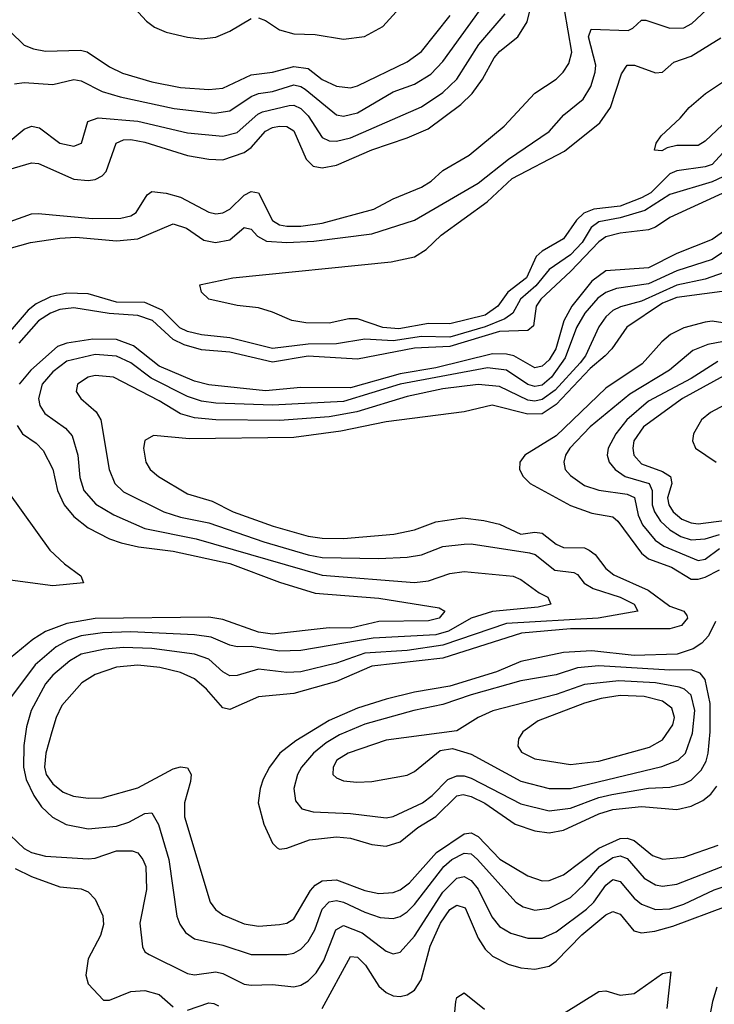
# Model space of a CAD drawing. Header units: inches. Extents: x 1305375 to 1407406, y 744550 to 841633.
# Tile 478 of 509: x 1386857 to 1388816, y 831762 to 834538. Entities that reach past the tile are written whole.
import ezdxf

# ---------------------------------------------------------------- set-up
doc = ezdxf.new("R2010")
doc.units = ezdxf.units.IN
doc.header["$MEASUREMENT"] = 0
doc.layers.add('B3883', color=7, linetype='Continuous')

msp = doc.modelspace()

# ---------------------------------------------------------------- linework, layer by layer
at = {"layer": 'B3883', "color": 5}
for points, elevation in [([(1386810, 834110.7), (1386890, 834134.5), (1386910, 834132.1), (1387010, 834088.5), (1387050, 834084.6), (1387070, 834087.7), (1387090, 834098.1), (1387100.4, 834110), (1387128.6, 834190), (1387150, 834199), (1387170, 834199.9), (1387210, 834192.3), (1387330, 834155.1), (1387390, 834144.9), (1387430, 834143.2), (1387490, 834163.5), (1387510, 834177.9), (1387550, 834223.5), (1387570, 834233.7), (1387590, 834237.3), (1387610, 834236.3), (1387630, 834224.9), (1387665.1, 834145.1), (1387684.6, 834124.6), (1387710, 834119.9), (1387750, 834127.7), (1387850, 834170.7), (1387950, 834204.7), (1388008.6, 834230), (1388101.1, 834298.9), (1388133, 834330), (1388161.9, 834370), (1388194.7, 834430), (1388210.9, 834449.1), (1388261.6, 834490), (1388288.2, 834531.8), (1388302.5, 834590)], 1320), ([(1386842.6, 834357.4), (1386870, 834360.4), (1386950, 834355.4), (1387010, 834369.1), (1387030, 834365.2), (1387090, 834335), (1387140.3, 834320.3), (1387292.8, 834287.2), (1387405.9, 834274.1), (1387450, 834281.1), (1387510, 834321.6), (1387530, 834329.8), (1387570, 834335.7), (1387630, 834354.7), (1387650, 834349.8), (1387661.7, 834341.7), (1387750, 834269.7), (1387770, 834265.5), (1387810, 834274.9), (1387910, 834334.6), (1387970, 834355.7), (1388016, 834384), (1388050, 834420.4), (1388173, 834590)], 1360), ([(1386730, 833865.4), (1386887, 833910), (1386970, 833922.3), (1387015, 833925), (1387130, 833914.8), (1387190, 833919.7), (1387290, 833961.9), (1387326.9, 833950), (1387376.7, 833916.7), (1387409.6, 833909.7), (1387450, 833916.9), (1387490, 833952.2), (1387510, 833947.2), (1387527.2, 833927.2), (1387553.1, 833913.1), (1387610, 833909.4), (1387686.5, 833913.5), (1387850, 833934.5), (1387970, 833972.3), (1388150, 834076.9), (1388234.9, 834145.1), (1388350, 834222.3), (1388391.4, 834270), (1388446, 834314), (1388467.8, 834350), (1388479.9, 834390), (1388481.3, 834410), (1388460.9, 834490), (1388468.4, 834511.6), (1388572.6, 834507.4), (1388586.4, 834513.6), (1388610, 834536.6), (1388623, 834537), (1388690, 834513.6), (1388730, 834514.5), (1388752.4, 834527.6), (1388794.1, 834565.9)], 1260), ([(1386830, 833969.3), (1386889.9, 833990.1), (1386909, 833991), (1387062.3, 833977.7), (1387142.1, 833977.9), (1387170, 833984.9), (1387185.6, 833994.4), (1387216.3, 834043.7), (1387230, 834053.7), (1387270, 834048.7), (1387310, 834037.2), (1387390, 833995.3), (1387410, 833990.5), (1387430, 833993.1), (1387450, 834003.7), (1387490, 834042.9), (1387510, 834053.8), (1387530, 834050.1), (1387570, 833971.3), (1387590, 833959.7), (1387610, 833955.3), (1387650, 833955.4), (1387710, 833964), (1387855.9, 834004.1), (1387910, 834033.1), (1387990, 834065.4), (1388017.2, 834082.8), (1388050, 834112.3), (1388124, 834156), (1388222.7, 834237.3), (1388309.6, 834330.4), (1388369.6, 834370.4), (1388389.9, 834390), (1388405.6, 834414.4), (1388413.5, 834446.5), (1388393.6, 834566.4)], 1280), ([(1387170, 834581.7), (1387214.2, 834534.2), (1387236.7, 834516.7), (1387270, 834502.7), (1387330, 834488.5), (1387370, 834483.9), (1387410, 834488.9), (1387450, 834505.5), (1387510, 834540.9)], 1420), ([(1387530, 834542.8), (1387550, 834536), (1387590, 834509.4), (1387630, 834498.1), (1387690, 834495.8), (1387770, 834483.1), (1387829.2, 834490.8), (1387880.9, 834519.1), (1387928.4, 834570)], 1420), ([(1386830, 834196.6), (1386870, 834228.8), (1386890, 834237.9), (1386913.1, 834233.1), (1386970, 834189.6), (1387010, 834180.9), (1387031.4, 834190), (1387049, 834251), (1387078.6, 834261.4), (1387190, 834251.8), (1387330, 834219.3), (1387430, 834209.1), (1387470, 834220.2), (1387528.5, 834271.5), (1387541.8, 834278.2), (1387616.4, 834296.4), (1387630, 834296.8), (1387650, 834287.6), (1387670, 834266.4), (1387710, 834205.3), (1387730, 834196.3), (1387750, 834195.5), (1387790, 834204.9), (1387990, 834292.3), (1388050, 834332.3), (1388089.5, 834370), (1388152, 834468.1), (1388226, 834554)], 1340), ([(1386830, 834504.3), (1386870, 834466.4), (1386895.8, 834455.8), (1386930, 834449.6), (1387028.1, 834451.9), (1387047.6, 834447.6), (1387110, 834404.6), (1387146.9, 834386.9), (1387230, 834362.3), (1387310, 834346.9), (1387390, 834341.4), (1387430, 834345.2), (1387510, 834382.2), (1387570, 834389.5), (1387630, 834406.1), (1387670, 834400.1), (1387710, 834369.7), (1387750, 834350.5), (1387790, 834346.1), (1387810, 834351.6), (1387950, 834418.8), (1387990, 834447.8), (1388071.3, 834550)], 1380), ([(1388838.4, 834241.5), (1388790, 834195.4), (1388770, 834183.2), (1388710, 834182.8), (1388683.2, 834176.8), (1388667.9, 834167.9), (1388647.3, 834170), (1388651.8, 834190), (1388666, 834210), (1388719.8, 834260.2), (1388744.7, 834290), (1388791.2, 834330), (1389061.3, 834510)], 1220), ([(1388850, 834173.4), (1388810, 834129.7), (1388790, 834122.7), (1388710, 834111.9), (1388690, 834103.3), (1388637.1, 834050), (1388610, 834035.2), (1388550, 834012), (1388476.1, 834003.9), (1388447.8, 833992.2), (1388427.2, 833972.8), (1388390, 833920.1), (1388330, 833885.2), (1388313.3, 833870), (1388286.4, 833810), (1388233.4, 833770), (1388205.1, 833730), (1388170, 833705), (1388070, 833679.9), (1388010, 833681.4), (1387926.2, 833666.2), (1387880.7, 833670), (1387810, 833694.8), (1387785.5, 833694.5), (1387730, 833682.3), (1387663.6, 833683.6), (1387624, 833690), (1387570, 833713.6), (1387530, 833725.2), (1387470, 833731.8), (1387390, 833749.7), (1387369.2, 833770), (1387365.2, 833790), (1387368.5, 833791.5), (1387458, 833810), (1387904.7, 833855.3), (1387970.4, 833869.6), (1388003.5, 833890), (1388045.6, 833930), (1388175.3, 834024.7), (1388245.8, 834090), (1388393.2, 834166.8), (1388492.7, 834247.3), (1388523.2, 834290), (1388554.4, 834385.6), (1388570, 834409.3), (1388590.6, 834409.4), (1388650, 834388.2), (1388669.9, 834390.1), (1388701.6, 834418.4), (1388750, 834435.3), (1388833.7, 834486.3)], 1240), ([(1388870, 834108.8), (1388810, 834081), (1388690, 834044.9), (1388619.8, 834000.2), (1388550, 833979.1), (1388490, 833967.8), (1388468.4, 833951.6), (1388442.7, 833910), (1388410, 833875.2), (1388350, 833833.4), (1388312.4, 833787.6), (1388269.2, 833750), (1388247.6, 833710), (1388225.1, 833694.9), (1388170, 833671.9), (1388070, 833643.2), (1387990, 833645), (1387910, 833632.2), (1387830, 833637), (1387750, 833624), (1387670, 833622.9), (1387570, 833610.8), (1387450, 833640.7), (1387370, 833649.1), (1387330, 833658.4), (1387309, 833669), (1387258.5, 833718.5), (1387210, 833740.6), (1387130, 833741), (1387050, 833765), (1386990, 833766.4), (1386943.9, 833756.1), (1386903.7, 833736.3), (1386881.1, 833718.9), (1386830, 833659.7)], 1260), ([(1388850, 834053.6), (1388690, 833979.9), (1388650, 833952.9), (1388630, 833945.1), (1388550, 833936.1), (1388510, 833925.5), (1388490, 833911.1), (1388410, 833827.5), (1388326.9, 833750), (1388313.8, 833730), (1388305.5, 833674.5), (1388290, 833662), (1388210, 833658.8), (1388070, 833616.9), (1387970, 833611.8), (1387810, 833581), (1387670, 833589), (1387570, 833571.8), (1387450, 833600.1), (1387370, 833607.5), (1387321.2, 833621.2), (1387290, 833636.5), (1387231.4, 833690), (1387190, 833704.2), (1387109.4, 833709.4), (1387010, 833725.9), (1386970, 833720.6), (1386943.8, 833710), (1386910, 833688.5), (1386854.2, 833625.8)], 1280), ([(1388870, 833960.2), (1388810, 833917.7), (1388710, 833878.2), (1388630, 833838.6), (1388509.6, 833830), (1388470, 833801.1), (1388413.7, 833730), (1388391.4, 833688.6), (1388369.1, 833610), (1388350, 833579.1), (1388330, 833561.3), (1388310, 833556.7), (1388250, 833590.2), (1388230, 833595), (1388190, 833595.6), (1388030, 833556), (1387930, 833539.3), (1387790, 833500.1), (1387650, 833500.6), (1387550, 833491.9), (1387390, 833508.2), (1387350, 833518.3), (1387250, 833561.3), (1387178.1, 833618.1), (1387130, 833636.6), (1387063.1, 833636.9), (1386990, 833626.1), (1386963.3, 833616.7), (1386888.6, 833550), (1386855.6, 833510)], 1320), ([(1388870, 833901.7), (1388810, 833861.3), (1388710, 833830), (1388630, 833793.5), (1388540.2, 833779.8), (1388510, 833769), (1388487.5, 833752.5), (1388450.6, 833710), (1388427.5, 833670), (1388395.4, 833584.6), (1388356.3, 833530), (1388330, 833507), (1388310, 833503.3), (1388290, 833509.7), (1388229.8, 833549.8), (1388176.3, 833556.3), (1387930, 833510.6), (1387770, 833461.6), (1387570, 833451.2), (1387410, 833457), (1387370, 833462.4), (1387330, 833475.5), (1387227.4, 833527.4), (1387170, 833570.2), (1387130, 833589.6), (1387070, 833594.2), (1386990, 833574.9), (1386950, 833544.7), (1386920.1, 833510), (1386910.1, 833470.1), (1386914, 833450), (1386927.8, 833427.8), (1386986.6, 833386.6), (1387004.9, 833364.9), (1387020.9, 833310), (1387026.7, 833246.7), (1387037.8, 833210), (1387071.7, 833171.7), (1387122.1, 833142.1), (1387210, 833103.6), (1387354.4, 833074.4), (1387710, 832972), (1387970, 832951.1), (1388010, 832956), (1388070, 832976.5), (1388110, 832982.1), (1388248.6, 832968.6), (1388270, 832959.9), (1388322, 832922), (1388346, 832910), (1388354.9, 832890), (1388318.7, 832881.3), (1388190, 832868.9), (1388130, 832850.9), (1388066.1, 832813.9), (1388030, 832803), (1387853.6, 832793.6), (1387650, 832759.5), (1387590, 832757.8), (1387510, 832770.2), (1387470, 832769.9), (1387450, 832774), (1387396.7, 832796.7), (1387350, 832803.1), (1387170, 832811.8), (1387090.9, 832809.1), (1387030, 832800.4), (1386992.4, 832787.6), (1386959.6, 832770), (1386901, 832719), (1386834.2, 832630)], 1340), ([(1388910, 833848.4), (1388790, 833805.9), (1388709.7, 833789.7), (1388610, 833744.3), (1388551.3, 833728.7), (1388530, 833717.5), (1388510, 833699.7), (1388490, 833671.6), (1388452.6, 833590), (1388437.3, 833570), (1388366.7, 833493.3), (1388330, 833466.6), (1388310, 833462.5), (1388290, 833465.4), (1388210, 833503.7), (1388150, 833509.1), (1388050, 833496.8), (1387950, 833475.6), (1387807.4, 833432.6), (1387730, 833417.8), (1387590, 833407.9), (1387410, 833410), (1387350, 833415), (1387310, 833426.5), (1387250, 833463), (1387121.7, 833530), (1387070, 833534.5), (1387050, 833529.9), (1387019.8, 833510), (1387015.8, 833490), (1387029.3, 833470), (1387072.6, 833432.6), (1387085.7, 833410), (1387109.1, 833270), (1387124.8, 833230), (1387150, 833206.5), (1387263, 833150), (1387310, 833135.3), (1387390, 833119.2), (1387545.9, 833065.9), (1387670, 833028.6), (1387710, 833021.3), (1387870, 833018.6), (1387950, 833022.7), (1387990, 833028.6), (1388050, 833052.3), (1388110, 833059.3), (1388130, 833059.7), (1388294.4, 833034.4), (1388310.7, 833030), (1388366.1, 832986.1), (1388419.2, 832979.2), (1388430, 832973.7), (1388449.2, 832949.2), (1388473.8, 832933.8), (1388550.2, 832910), (1388590.1, 832890), (1388599.6, 832870), (1388488.4, 832850), (1388230, 832835.7), (1388050, 832774), (1387950, 832759.7), (1387830, 832751.7), (1387750, 832723.3), (1387650, 832699.2), (1387610, 832697.4), (1387530, 832706.4), (1387470, 832688.6), (1387450, 832687.6), (1387430, 832699.4), (1387390, 832734.7), (1387350, 832748.7), (1387230, 832764.6), (1387150, 832767.6), (1387096.7, 832763.3), (1387030, 832748.9), (1386998.6, 832730), (1386950.6, 832690), (1386930, 832665.6), (1386889.7, 832590), (1386875.8, 832544.2), (1386868.3, 832491.7), (1386868.1, 832430), (1386875.5, 832395.5), (1386896.9, 832350), (1386918.9, 832318.9), (1386949.7, 832289.7), (1386988.4, 832268.4), (1387050, 832256.4), (1387130, 832263.8), (1387164.3, 832275.7), (1387210, 832299.4), (1387230, 832301.7), (1387248.4, 832268.5), (1387277.4, 832170), (1387300.4, 832010), (1387308.1, 831988.1), (1387324.6, 831964.6), (1387350, 831946.5), (1387430, 831928.9), (1387510, 831902.2), (1387610, 831902.1), (1387630, 831905.7), (1387650, 831917.1), (1387670, 831938.9), (1387688.8, 831971.2), (1387709.6, 832030.4), (1387729.3, 832050.7), (1387750, 832054.3), (1387770, 832049.4), (1387830, 832021.1), (1387873.6, 832006.4), (1387910, 832003.8), (1387930, 832009.7), (1387950, 832022.2), (1387970, 832043.1), (1388052.7, 832150), (1388075.5, 832170), (1388110, 832188.3), (1388130, 832185.8), (1388148.2, 832170), (1388255.9, 832050), (1388276.6, 832036.6), (1388310, 832027), (1388350, 832032.5), (1388410, 832063.2), (1388450, 832100.5), (1388491.9, 832150), (1388530, 832175.9), (1388550, 832180.2), (1388570, 832172.8), (1388617.8, 832117.8), (1388650, 832099), (1388670, 832094.8), (1388710, 832100.2), (1388850, 832155)], 1360), ([(1388930, 833784), (1388710, 833754.8), (1388670, 833739), (1388568.6, 833671.4), (1388526.7, 833610), (1388508.1, 833590), (1388465.8, 833554.2), (1388370, 833452.8), (1388330, 833426.4), (1388290, 833425.9), (1388189.2, 833450.8), (1388110, 833432), (1387890, 833404.2), (1387762.1, 833377.9), (1387630, 833360.2), (1387336, 833356), (1387234.2, 833365.8), (1387210, 833351.2), (1387206.1, 833330), (1387213.1, 833290), (1387224.8, 833270), (1387248.3, 833250), (1387330, 833201.3), (1387400, 833180), (1387458.5, 833150), (1387572, 833110), (1387670, 833081.7), (1387710, 833075.9), (1387770, 833074.9), (1387912.3, 833087.7), (1387970, 833099.5), (1388030, 833121.6), (1388107, 833133), (1388166, 833126), (1388210, 833115.5), (1388270, 833087.3), (1388310, 833092.6), (1388330, 833090.4), (1388370, 833059), (1388390, 833049.8), (1388450, 833048.5), (1388462.6, 833042.6), (1388479.6, 833030), (1388510, 832990.5), (1388532.2, 832972.2), (1388629, 832929), (1388690, 832884.5), (1388730.2, 832870), (1388737.9, 832857.9), (1388739.7, 832850), (1388723.4, 832830), (1388690, 832820.1), (1388410, 832820.3), (1388272.1, 832807.9), (1388050, 832737.5), (1387850, 832714.9), (1387750, 832671.5), (1387630, 832637.6), (1387530, 832629), (1387450, 832592.7), (1387430, 832597.4), (1387383.6, 832650), (1387350, 832679), (1387310, 832697.4), (1387251.8, 832711.8), (1387190, 832718.3), (1387130, 832712.2), (1387070, 832691.6), (1387032.2, 832667.8), (1386976.1, 832603.9), (1386959.6, 832570), (1386947.4, 832530), (1386931.1, 832470), (1386927.1, 832430), (1386932.1, 832410), (1386950, 832382.9), (1386979.7, 832359.7), (1387008.3, 832348.3), (1387050, 832342.6), (1387090, 832344.2), (1387190, 832371.6), (1387290, 832425.6), (1387310, 832431.6), (1387330, 832428.2), (1387340.1, 832410), (1387338.6, 832390), (1387321.6, 832330), (1387321.3, 832290), (1387394.4, 832050), (1387408.7, 832028.8), (1387430, 832013.9), (1387490, 831988.8), (1387530, 831981.9), (1387590, 831986.4), (1387610, 831990.5), (1387630, 832002.6), (1387677.3, 832082.7), (1387690, 832097.4), (1387710.2, 832109.8), (1387750, 832112.6), (1387830, 832082.5), (1387870, 832074.2), (1387910, 832076.7), (1387930, 832084.2), (1387956.1, 832103.9), (1388032.8, 832190), (1388110, 832242.8), (1388130, 832245.4), (1388150, 832234.6), (1388211, 832171), (1388290, 832124.2), (1388330, 832109.7), (1388350, 832110.4), (1388390, 832126.3), (1388490, 832201.8), (1388550, 832228.9), (1388570, 832230), (1388590, 832224), (1388641.6, 832181.6), (1388670.8, 832170.8), (1388730, 832176.4), (1388826.8, 832210)], 1380), ([(1388870, 833678.4), (1388810, 833687.5), (1388790, 833684.9), (1388730, 833668.6), (1388691.9, 833650), (1388667.7, 833630), (1388612.3, 833567.7), (1388510, 833498.6), (1388370, 833364.7), (1388281.4, 833310), (1388267.1, 833290), (1388266.4, 833270), (1388276.3, 833250), (1388296.6, 833230), (1388410, 833168.2), (1388470, 833146.5), (1388530, 833136.3), (1388543.7, 833123.7), (1388610, 833033.8), (1388630, 833017.6), (1388694.7, 832994.7), (1388750, 832960.3), (1388770, 832960), (1388790, 832966.2), (1388830, 832986.3)], 1420), ([(1388910, 833643.7), (1388797.8, 833622.2), (1388755, 833605), (1388689.6, 833550), (1388577.5, 833482.5), (1388465.7, 833390), (1388408.3, 833330), (1388396.3, 833310), (1388391.2, 833290), (1388395.4, 833270), (1388410, 833252.3), (1388450, 833224.9), (1388490, 833210.9), (1388570, 833200.5), (1388590.8, 833190.8), (1388601, 833141), (1388613.2, 833113.2), (1388648.9, 833070), (1388673.2, 833053.2), (1388770, 833012.6), (1388790, 833016.6), (1388830, 833046.6)], 1440), ([(1388948.4, 833591.6), (1388726.4, 833470), (1388615.9, 833390), (1388589.2, 833350), (1388585.6, 833330), (1388589, 833310), (1388610, 833285.3), (1388670, 833264.1), (1388692.1, 833250), (1388696.2, 833230), (1388684, 833190), (1388687.4, 833170), (1388700.1, 833150), (1388724.6, 833130), (1388750, 833119.2), (1388770, 833116.2), (1388850, 833126.5)], 1480), ([(1388825.8, 833574.2), (1388750, 833525.8), (1388630, 833462.2), (1388569.4, 833410), (1388537.9, 833370), (1388516.3, 833330), (1388513.3, 833310), (1388518.8, 833290), (1388535.8, 833270), (1388564.6, 833250), (1388632.3, 833230), (1388640.4, 833210), (1388640.2, 833170), (1388646.8, 833150), (1388663.6, 833123.6), (1388690, 833099.1), (1388720.9, 833080.9), (1388750, 833071.5), (1388790, 833074.5), (1388830, 833086.6)], 1460), ([(1388886.1, 833473.9), (1388804.7, 833430), (1388779.4, 833410), (1388756.6, 833370), (1388754.5, 833350), (1388763, 833330), (1388821.3, 833290)], 1520), ([(1386850, 833393.8), (1386864.5, 833370), (1386903.5, 833343.5), (1386923.4, 833323.4), (1386950, 833270.3), (1386963.6, 833210), (1386982.5, 833170), (1387010, 833137.3), (1387050, 833105.2), (1387110, 833073.9), (1387143.2, 833063.2), (1387192, 833052), (1387290, 833038.9), (1387450, 833004.5), (1387590, 832951.7), (1387690, 832920.7), (1387870, 832906.6), (1388040, 832880), (1388055.8, 832870), (1388040.2, 832850), (1388010, 832842.6), (1387870, 832841.2), (1387790, 832822.1), (1387730, 832822.8), (1387570, 832804.9), (1387530, 832810.8), (1387430, 832846.8), (1387390, 832853.4), (1387070, 832849.3), (1386990, 832835), (1386930, 832813), (1386894.3, 832790), (1386830, 832737.2)], 1320), ([(1386825.2, 833205.2), (1386942.4, 833042.4), (1386983.6, 833003.6), (1387029, 832970), (1387037.3, 832950), (1386950, 832941.3), (1386830, 832957.9)], 1280), ([(1388819.3, 832840.7), (1388799.1, 832800.9), (1388780.2, 832779.8), (1388756.1, 832763.9), (1388711.2, 832748.8), (1388590, 832745.2), (1388470, 832758.6), (1388390, 832753.3), (1388270, 832728), (1388201.3, 832698.7), (1388070, 832659), (1387970, 832642), (1387890, 832622.1), (1387810, 832596.4), (1387730, 832562.2), (1387635.2, 832504.8), (1387590.3, 832469.7), (1387561.3, 832430), (1387543.9, 832396.1), (1387534.9, 832370), (1387529.6, 832330), (1387545.1, 832270), (1387570, 832216.5), (1387583, 832203), (1387590, 832199.3), (1387610, 832201.9), (1387674.5, 832225.5), (1387750, 832234.3), (1387790, 832229.7), (1387850, 832212.6), (1387890, 832207.3), (1387930, 832219.9), (1387979.5, 832260.5), (1388030, 832290.9), (1388090, 832349.4), (1388107.1, 832352.9), (1388130, 832347.7), (1388168.7, 832328.7), (1388254.3, 832270), (1388310, 832250.7), (1388350, 832244.8), (1388390, 832253), (1388490, 832298.3), (1388530, 832311.3), (1388610, 832319.4), (1388710, 832311.4), (1388750, 832320.8), (1388783.2, 832336.8), (1388805.5, 832354.5), (1388823.1, 832376.9)], 1420), ([(1386810, 832257.4), (1386870, 832200.7), (1386890.2, 832190), (1386930, 832179.4), (1387050, 832171.9), (1387070, 832173.5), (1387130, 832194.5), (1387174.3, 832194.3), (1387190, 832188.5), (1387204.3, 832170), (1387212.4, 832150), (1387214.2, 832085.8), (1387195.5, 831990), (1387203.3, 831923.3), (1387210.1, 831910.1), (1387221.7, 831901.7), (1387330, 831848.4), (1387350, 831845.1), (1387410, 831852.9), (1387430, 831848.8), (1387490, 831818.9), (1387510, 831816.1), (1387570, 831817.7), (1387630, 831810.6), (1387650, 831815.6), (1387670, 831827.5), (1387692.9, 831850), (1387714.9, 831885.1), (1387748.5, 831971.5), (1387770, 831984), (1387822.9, 831962.9), (1387890, 831911.7), (1387910, 831904.1), (1387930, 831908.8), (1387970, 831953.6), (1388050, 832077.7), (1388090, 832117.4), (1388110, 832122.2), (1388130, 832110.5), (1388150, 832086.7), (1388188.6, 832008.6), (1388210, 831981.5), (1388241.8, 831961.8), (1388290, 831948), (1388330, 831948), (1388370, 831965.8), (1388455.6, 832030), (1388475.6, 832050), (1388510, 832097.8), (1388530, 832113.7), (1388550, 832107.6), (1388590, 832060.5), (1388610, 832043.9), (1388650, 832029.4), (1388690, 832030.7), (1388730, 832043.7), (1388815.5, 832084.5), (1388910, 832115.4)], 1340), ([(1386844.2, 832144.2), (1386890, 832122.3), (1386970, 832092.5), (1387030, 832087.2), (1387050, 832078.4), (1387070, 832057.7), (1387091.2, 832011.2), (1387093.3, 831986.7), (1387084.5, 831955.5), (1387050.1, 831890), (1387043.9, 831843.9), (1387050, 831819.3), (1387093.7, 831773.7), (1387110, 831772.9), (1387170, 831798.2), (1387210, 831800.8), (1387250, 831789), (1387290, 831754.5)], 1320), ([(1387710, 831749.5), (1387790, 831896.8), (1387810, 831894.5), (1387814.7, 831890), (1387831.8, 831871.8), (1387870, 831813), (1387890, 831795.2), (1387910, 831785.6), (1387930, 831783.4), (1387950, 831788), (1387970, 831801.4), (1387989, 831831), (1388014.6, 831925.4), (1388043.8, 831990), (1388070, 832028.9), (1388090, 832041.6), (1388113.6, 832033.6), (1388150, 831948.1), (1388170, 831917.3), (1388190, 831897.6), (1388234.8, 831874.8), (1388270, 831864.7), (1388310, 831860.3), (1388350, 831869.1), (1388370, 831883), (1388442.2, 831957.8), (1388510, 832014.4), (1388530, 832023.7), (1388550, 832015.5), (1388589.1, 831969.1), (1388610, 831963.3), (1388648.2, 831968.2), (1388698.3, 831981.7), (1388850, 832038.3)], 1320), ([(1388390, 831735.4), (1388490, 831797.6), (1388510, 831799.5), (1388550, 831787.5), (1388590, 831792.5), (1388670, 831848.1), (1388692.8, 831852.8), (1388681.9, 831750)], 1280), ([(1388078.9, 831690), (1388086.4, 831770), (1388090, 831780.6), (1388110, 831793.8), (1388168.1, 831748.1)], 1280), ([(1388823.1, 831810), (1388810.5, 831770), (1388799.5, 831710)], 1320), ([(1387330, 831745), (1387390, 831765.8), (1387404.4, 831764.4), (1387417.8, 831757.8)], 1320)]:
    msp.add_lwpolyline(points, dxfattribs=dict(at, elevation=elevation))
for points, elevation in [([(1388490, 832716.2), (1388430, 832710.5), (1388370, 832690.6), (1388270, 832674.2), (1388130, 832634.4), (1388050, 832606.6), (1387968.1, 832590), (1387830, 832551.6), (1387758.4, 832521.6), (1387721.2, 832498.8), (1387685.3, 832470), (1387651.2, 832430), (1387640.7, 832410), (1387630.1, 832370), (1387635, 832335), (1387652.9, 832312.9), (1387684.3, 832304.3), (1387790, 832299.9), (1387890, 832287.4), (1387910, 832291), (1387993.3, 832330), (1388020.1, 832350), (1388064.6, 832395.4), (1388090, 832406.2), (1388110, 832405.8), (1388130, 832398.9), (1388270, 832326.9), (1388350, 832307), (1388410, 832315.1), (1388490, 832344.8), (1388526.4, 832353.6), (1388630, 832370.8), (1388690, 832374.1), (1388730, 832383.4), (1388750, 832393.7), (1388778.3, 832421.7), (1388792.3, 832447.7), (1388798, 832470), (1388804, 832530), (1388804, 832610), (1388790, 832677.2), (1388775.6, 832695.6), (1388750, 832704.5), (1388690, 832704.1)], 1440), ([(1388546.6, 832673.4), (1388450, 832663.7), (1388370, 832635.1), (1388191.2, 832588.8), (1388150.2, 832570), (1388090, 832533.2), (1387890, 832506), (1387783.2, 832470), (1387751.1, 832450), (1387740.5, 832430), (1387740.2, 832410), (1387750, 832400.2), (1387770, 832392), (1387807.8, 832387.8), (1387850, 832390.1), (1387950, 832408.1), (1387970, 832418.4), (1388042.8, 832477.2), (1388077, 832483), (1388130, 832466.8), (1388270, 832390.8), (1388350.4, 832370), (1388410, 832369.8), (1388668.2, 832431.8), (1388714, 832450), (1388734.7, 832470), (1388754.2, 832525.8), (1388760.9, 832590), (1388750, 832633.2), (1388731.5, 832650), (1388716.2, 832656.2), (1388650, 832668.1)], 1460), ([(1388550, 832632.2), (1388496.4, 832623.6), (1388450, 832610.5), (1388319.4, 832560.6), (1388275.6, 832530), (1388263.3, 832510), (1388261.7, 832490), (1388272.4, 832472.4), (1388310, 832453.8), (1388410, 832437.8), (1388490, 832447.3), (1388633.3, 832486.7), (1388670, 832507.2), (1388699, 832550), (1388703.7, 832570), (1388696.3, 832596.3), (1388670, 832616.7), (1388618, 832630)], 1480)]:
    msp.add_lwpolyline(points, close=True, dxfattribs=dict(at, elevation=elevation))

doc.saveas('drawing.dxf')
